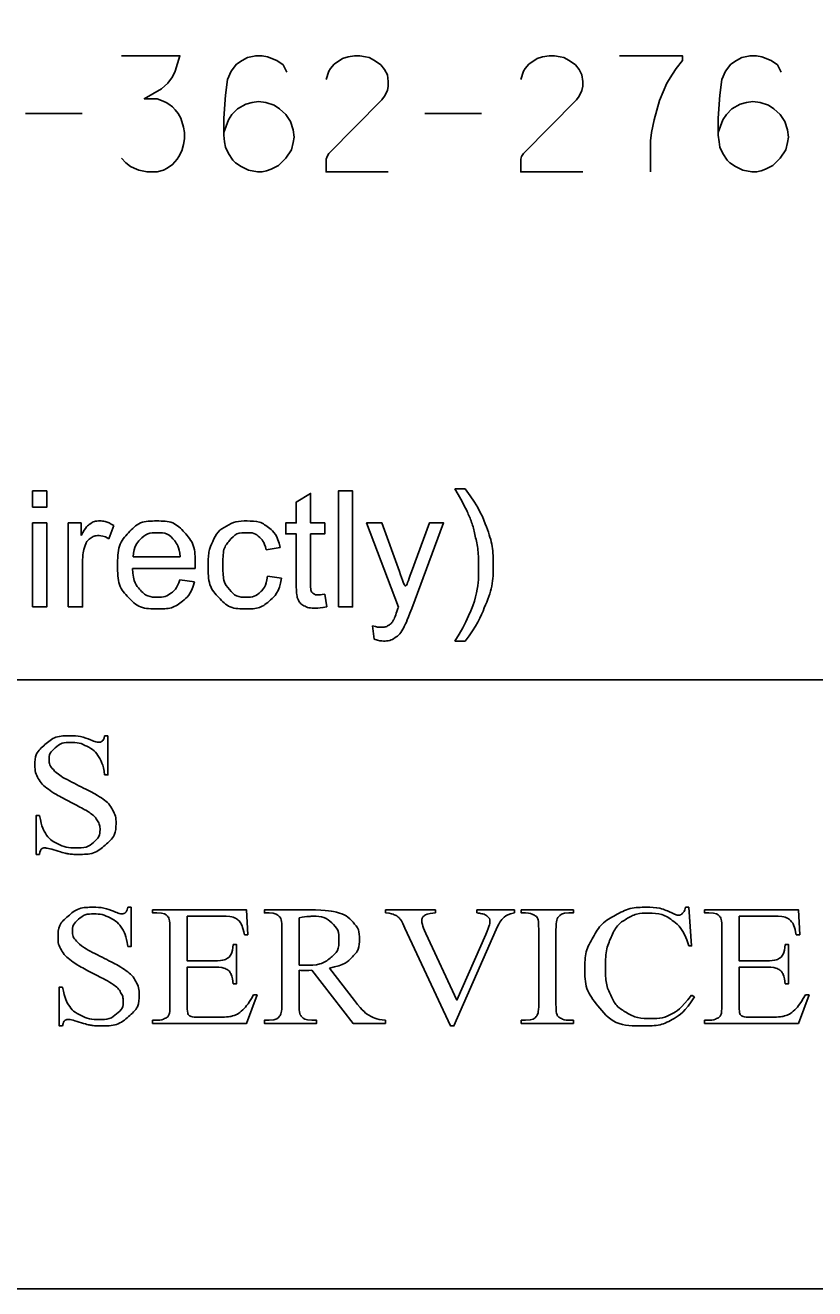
# Model space of a CAD drawing. Extents: x -9.1 to 34, y -3.1 to 22.
# Drawn here: x 6.897 to 7.849, y 2.337 to 3.861 of the extents above; entities that cross this region are included whole.
import ezdxf

# ---------------------------------------------------------------- set-up
doc = ezdxf.new("R2010")
doc.units = 0
doc.layers.add('SH_Data', color=7, linetype='Continuous')

msp = doc.modelspace()

# ---------------------------------------------------------------- linework, layer by layer
at = {"layer": 'SH_Data'}
for p, q in [((6.8973, 3.7545), (6.9656, 3.7545)), ((7.379, 3.7545), (7.4473, 3.7545)), ((3.1861, 3.071), (8.3861, 3.071))]:
    msp.add_line(p, q, dxfattribs=at)
msp.add_lwpolyline([(3.1861, 5.4367), (8.3861, 5.4367), (8.3861, 2.3367), (3.1861, 2.3367)], close=True, dxfattribs=at)
msp.add_lwpolyline([(3.1861, 5.4367), (8.3861, 5.4367), (8.3861, 2.3367), (3.1861, 2.3367)], close=True, dxfattribs=at)
for points in [[(7.013, 3.8239), (7.0835, 3.8239), (7.078, 3.8052), (7.0747, 3.7985), (7.0692, 3.7908), (7.0615, 3.7842), (7.0405, 3.7721), (7.056, 3.7721), (7.0615, 3.7699), (7.067, 3.7677), (7.0703, 3.7655), (7.0747, 3.7622), (7.078, 3.7589), (7.0813, 3.7545), (7.0846, 3.7489), (7.0879, 3.7379), (7.089, 3.7313), (7.089, 3.7236), (7.0879, 3.717), (7.0857, 3.7093), (7.0824, 3.7026), (7.0802, 3.6993), (7.0747, 3.6927), (7.0681, 3.6883), (7.0637, 3.6861), (7.056, 3.6839), (7.0439, 3.6839), (7.0339, 3.6861), (7.0284, 3.6883), (7.024, 3.6905), (7.0185, 3.6949), (7.013, 3.7004)], [(7.2125, 3.8041), (7.2081, 3.8129), (7.2004, 3.8184), (7.1894, 3.8228), (7.1827, 3.8239), (7.175, 3.8239), (7.1651, 3.8217), (7.1585, 3.8184), (7.1519, 3.814), (7.1453, 3.8052), (7.1409, 3.7952), (7.1387, 3.7765), (7.1365, 3.7489), (7.1365, 3.728), (7.1375, 3.7203), (7.1387, 3.7137), (7.142, 3.706), (7.1475, 3.6982), (7.1508, 3.6949), (7.1574, 3.6905), (7.1662, 3.6861), (7.1772, 3.6839), (7.1827, 3.6839), (7.1882, 3.685), (7.1938, 3.6872), (7.2026, 3.6916), (7.2114, 3.7004), (7.218, 3.7104), (7.2202, 3.7192), (7.2213, 3.7258), (7.2202, 3.7346), (7.2169, 3.7445), (7.2114, 3.7533), (7.2037, 3.76), (7.1971, 3.7644), (7.1872, 3.7677), (7.1783, 3.7688), (7.1706, 3.7677), (7.1629, 3.7655), (7.153, 3.76), (7.1464, 3.7533), (7.142, 3.7467), (7.1365, 3.7313)], [(7.2599, 3.7952), (7.2632, 3.8052), (7.2654, 3.8085), (7.2698, 3.814), (7.2797, 3.8206), (7.2864, 3.8228), (7.2941, 3.8239), (7.3007, 3.8239), (7.3073, 3.8228), (7.3117, 3.8217), (7.3183, 3.8184), (7.326, 3.8129), (7.3305, 3.8074), (7.3338, 3.8008), (7.3349, 3.793), (7.3349, 3.7875), (7.3338, 3.782), (7.3305, 3.7754), (7.3271, 3.771), (7.2632, 3.706), (7.261, 3.7026), (7.2599, 3.6993), (7.2599, 3.6971), (7.2599, 3.6839), (7.3349, 3.6839)], [(7.4947, 3.7952), (7.498, 3.8052), (7.5002, 3.8085), (7.5046, 3.814), (7.5145, 3.8206), (7.5211, 3.8228), (7.5289, 3.8239), (7.5355, 3.8239), (7.5421, 3.8228), (7.5465, 3.8217), (7.5531, 3.8184), (7.5608, 3.8129), (7.5652, 3.8074), (7.5685, 3.8008), (7.5696, 3.793), (7.5696, 3.7875), (7.5685, 3.782), (7.5652, 3.7754), (7.5619, 3.771), (7.498, 3.706), (7.4958, 3.7026), (7.4947, 3.6993), (7.4947, 3.6971), (7.4947, 3.6839), (7.5696, 3.6839)], [(7.6137, 3.8239), (7.6898, 3.8239), (7.6898, 3.8184), (7.6821, 3.8085), (7.6777, 3.8018), (7.6711, 3.7908), (7.6622, 3.7699), (7.6556, 3.7467), (7.6523, 3.7313), (7.6512, 3.7214), (7.6512, 3.6839)], [(7.8088, 3.8041), (7.8044, 3.8129), (7.7967, 3.8184), (7.7857, 3.8228), (7.7791, 3.8239), (7.7714, 3.8239), (7.7614, 3.8217), (7.7548, 3.8184), (7.7482, 3.814), (7.7416, 3.8052), (7.7372, 3.7952), (7.735, 3.7765), (7.7328, 3.7489), (7.7328, 3.728), (7.7339, 3.7203), (7.735, 3.7137), (7.7383, 3.706), (7.7438, 3.6982), (7.7471, 3.6949), (7.7537, 3.6905), (7.7625, 3.6861), (7.7736, 3.6839), (7.7791, 3.6839), (7.7846, 3.685), (7.7901, 3.6872), (7.7989, 3.6916), (7.8077, 3.7004), (7.8144, 3.7104), (7.8166, 3.7192), (7.8177, 3.7258), (7.8166, 3.7346), (7.8132, 3.7445), (7.8077, 3.7533), (7.8, 3.76), (7.7934, 3.7644), (7.7835, 3.7677), (7.7747, 3.7688), (7.7669, 3.7677), (7.7592, 3.7655), (7.7493, 3.76), (7.7427, 3.7533), (7.7383, 3.7467), (7.7328, 3.7313)], [(6.9058, 3.2793), (6.9058, 3.2991), (6.923, 3.2991), (6.923, 3.2793), (6.9058, 3.2793)], [(7.2239, 3.1887), (7.2239, 3.2472), (7.2112, 3.2472), (7.2112, 3.2605), (7.2239, 3.2605), (7.2239, 3.2856), (7.2411, 3.296), (7.2411, 3.2605), (7.2582, 3.2605), (7.2582, 3.2472), (7.2411, 3.2472), (7.2411, 3.1877)], [(7.2747, 3.1591), (7.2747, 3.2991), (7.2919, 3.2991), (7.2919, 3.1591), (7.2747, 3.1591)], [(7.4153, 3.3014), (7.4276, 3.3014)], [(6.9058, 3.1591), (6.9058, 3.2605), (6.923, 3.2605), (6.923, 3.1591), (6.9058, 3.1591)], [(6.9489, 3.1591), (6.9489, 3.2605), (6.9644, 3.2605), (6.9644, 3.2452)], [(7.004, 3.2573), (6.9979, 3.2414)], [(7.3472, 3.159), (7.3087, 3.2605), (7.3272, 3.2605), (7.3483, 3.202)], [(7.3628, 3.2014), (7.3845, 3.2605), (7.4017, 3.2605), (7.3632, 3.1573)], [(7.0271, 3.2194), (7.0838, 3.2194)], [(7.2045, 3.2307), (7.1877, 3.2281)], [(6.9661, 3.2122), (6.9661, 3.1591), (6.9489, 3.1591)], [(7.1018, 3.2054), (7.0262, 3.2054)], [(7.0836, 3.1918), (7.1013, 3.1896)], [(7.1892, 3.1962), (7.2061, 3.1939)], [(7.2582, 3.1744), (7.2607, 3.1592)], [(7.3178, 3.1201), (7.3159, 3.1362)], [(7.4276, 3.1179), (7.4153, 3.1179)], [(6.9968, 3.0037), (6.9968, 2.9564), (6.9928, 2.9564)], [(6.9928, 3.0037), (6.9968, 3.0037)], [(6.9142, 2.8606), (6.9102, 2.8606), (6.9102, 2.9076), (6.9142, 2.9076)], [(7.0247, 2.7968), (7.0247, 2.7495), (7.0207, 2.7495)], [(7.0207, 2.7968), (7.0247, 2.7968)], [(7.0558, 2.79), (7.0506, 2.79), (7.0506, 2.7937), (7.164, 2.7937), (7.1655, 2.7636), (7.1613, 2.7636)], [(7.1911, 2.79), (7.1856, 2.79), (7.1856, 2.7937), (7.239, 2.7937)], [(7.3317, 2.79), (7.3317, 2.7937), (7.3917, 2.7937), (7.3917, 2.79)], [(7.4419, 2.79), (7.4419, 2.7937), (7.4871, 2.7937)], [(7.4871, 2.7937), (7.4871, 2.79)], [(7.5006, 2.79), (7.4954, 2.79), (7.4954, 2.7937), (7.5582, 2.7937), (7.5582, 2.79), (7.5529, 2.79)], [(7.6936, 2.7968), (7.6975, 2.7968)], [(7.6975, 2.7968), (7.7008, 2.7503), (7.6975, 2.7503)], [(7.7216, 2.79), (7.7164, 2.79), (7.7164, 2.7937), (7.8298, 2.7937), (7.8313, 2.7636), (7.8271, 2.7636)], [(7.0924, 2.7862), (7.0924, 2.7322), (7.1247, 2.7322)], [(7.1328, 2.7862), (7.0924, 2.7862)], [(7.2273, 2.7841), (7.2273, 2.7271)], [(7.7582, 2.7862), (7.7582, 2.7322), (7.7905, 2.7322)], [(7.7986, 2.7862), (7.7582, 2.7862)], [(7.0716, 2.6811), (7.0716, 2.7699)], [(7.2066, 2.6811), (7.2066, 2.7694)], [(7.4651, 2.7702), (7.414, 2.6537), (7.41, 2.6537), (7.355, 2.7717)], [(7.3804, 2.765), (7.4178, 2.6848), (7.4524, 2.764)], [(7.5164, 2.6811), (7.5164, 2.7694)], [(7.5372, 2.7694), (7.5372, 2.6811)], [(7.7374, 2.6811), (7.7374, 2.7699)], [(7.1479, 2.7521), (7.1518, 2.7521), (7.1518, 2.7043), (7.1479, 2.7043)], [(7.8137, 2.7521), (7.8176, 2.7521), (7.8176, 2.7043), (7.8137, 2.7043)], [(7.1247, 2.7247), (7.0924, 2.7247), (7.0924, 2.6796)], [(7.2273, 2.7208), (7.2273, 2.6811)], [(7.3317, 2.6568), (7.2924, 2.6568), (7.2426, 2.7208)], [(7.2639, 2.7234), (7.2943, 2.6842)], [(7.7905, 2.7247), (7.7582, 2.7247), (7.7582, 2.6796)], [(6.9421, 2.6537), (6.9381, 2.6537), (6.9381, 2.7006), (6.9421, 2.7006)], [(7.1722, 2.6911), (7.1766, 2.6911), (7.1639, 2.6568), (7.0506, 2.6568), (7.0506, 2.6605), (7.0558, 2.6605)], [(7.7008, 2.6909), (7.7042, 2.6889)], [(7.838, 2.6911), (7.8424, 2.6911), (7.8297, 2.6568), (7.7164, 2.6568), (7.7164, 2.6605), (7.7216, 2.6605)], [(7.1046, 2.6643), (7.1295, 2.6643)], [(7.2426, 2.6605), (7.2484, 2.6605), (7.2484, 2.6568), (7.1856, 2.6568), (7.1856, 2.6605), (7.1911, 2.6605)], [(7.3317, 2.6605), (7.3317, 2.6568)], [(7.5582, 2.6605), (7.5582, 2.6568), (7.4954, 2.6568), (7.4954, 2.6605), (7.5006, 2.6605)], [(7.5529, 2.6605), (7.5582, 2.6605)], [(7.7704, 2.6643), (7.7953, 2.6643)]]:
    msp.add_lwpolyline(points, dxfattribs=at)
for points in [[(7.4153, 3.1179), (7.4438, 3.1637), (7.4438, 3.2096), (7.4438, 3.2276), (7.4397, 3.2452), (7.4365, 3.2596), (7.4307, 3.2728), (7.4269, 3.2813), (7.4153, 3.3014)], [(7.4276, 3.3014), (7.4456, 3.2774), (7.4542, 3.2533), (7.4615, 3.2325), (7.4615, 3.2097), (7.4615, 3.1839), (7.4516, 3.1599), (7.4417, 3.1358), (7.4276, 3.1179)], [(6.9644, 3.2452), (6.9703, 3.2559), (6.9753, 3.2593), (6.9803, 3.2628), (6.9863, 3.2628), (6.995, 3.2628), (7.004, 3.2573)], [(7.1013, 3.1896), (7.0971, 3.174), (7.0858, 3.1654), (7.0744, 3.1568), (7.0568, 3.1568), (7.0345, 3.1568), (7.0215, 3.1705), (7.0084, 3.1842), (7.0084, 3.2089), (7.0084, 3.2345), (7.0216, 3.2486), (7.0348, 3.2628), (7.0558, 3.2628), (7.0761, 3.2628), (7.089, 3.2489), (7.1019, 3.2351), (7.1019, 3.2099), (7.1019, 3.2084), (7.1018, 3.2054)], [(7.2061, 3.1939), (7.2033, 3.1765), (7.1919, 3.1667), (7.1805, 3.1568), (7.1638, 3.1568), (7.143, 3.1568), (7.1304, 3.1704), (7.1177, 3.184), (7.1177, 3.2094), (7.1177, 3.2258), (7.1232, 3.2381), (7.1286, 3.2505), (7.1397, 3.2566), (7.1509, 3.2628), (7.164, 3.2628), (7.1805, 3.2628), (7.191, 3.2544), (7.2015, 3.246), (7.2045, 3.2307)], [(7.0838, 3.2194), (7.0826, 3.2323), (7.0773, 3.2387), (7.0691, 3.2487), (7.056, 3.2487), (7.0441, 3.2487), (7.0361, 3.2407), (7.028, 3.2328), (7.0271, 3.2194)], [(7.1877, 3.2281), (7.1853, 3.2383), (7.1793, 3.2435), (7.1732, 3.2487), (7.1646, 3.2487), (7.1516, 3.2487), (7.1435, 3.2394), (7.1354, 3.23), (7.1354, 3.2099), (7.1354, 3.1894), (7.1433, 3.1802), (7.1511, 3.1709), (7.1637, 3.1709), (7.1738, 3.1709), (7.1806, 3.1771), (7.1874, 3.1833), (7.1892, 3.1962)], [(6.9979, 3.2414), (6.9917, 3.2451), (6.9854, 3.2451), (6.9798, 3.2451), (6.9753, 3.2417), (6.9709, 3.2383), (6.9689, 3.2323), (6.9661, 3.2231), (6.9661, 3.2122)], [(7.0262, 3.2054), (7.0271, 3.1887), (7.0356, 3.1798), (7.0441, 3.1709), (7.0568, 3.1709), (7.0663, 3.1709), (7.073, 3.1759), (7.0797, 3.1809), (7.0836, 3.1918)], [(7.3483, 3.202), (7.3525, 3.1908), (7.3557, 3.1785), (7.3587, 3.1901), (7.3628, 3.2014)], [(7.2607, 3.1592), (7.2535, 3.1577), (7.2477, 3.1577), (7.2384, 3.1577), (7.2332, 3.1606), (7.2281, 3.1636), (7.226, 3.1684), (7.2239, 3.1733), (7.2239, 3.1887)], [(7.2411, 3.1877), (7.2411, 3.1804), (7.242, 3.1783), (7.2429, 3.1762), (7.2449, 3.1749), (7.247, 3.1737), (7.2507, 3.1737), (7.2536, 3.1737), (7.2582, 3.1744)], [(7.3159, 3.1362), (7.3215, 3.1347), (7.3257, 3.1347), (7.3314, 3.1347), (7.3348, 3.1366), (7.3383, 3.1385), (7.3405, 3.142), (7.3421, 3.1446), (7.3457, 3.1548), (7.3462, 3.1562), (7.3472, 3.159)], [(7.3632, 3.1573), (7.357, 3.1406), (7.3535, 3.1343), (7.3489, 3.1259), (7.343, 3.1219), (7.3371, 3.118), (7.3289, 3.118), (7.3239, 3.118), (7.3178, 3.1201)], [(6.9142, 2.9076), (6.917, 2.8928), (6.9218, 2.8855), (6.9265, 2.8781), (6.9364, 2.8733), (6.9462, 2.8684), (6.9579, 2.8684), (6.9714, 2.8684), (6.9793, 2.8751), (6.9872, 2.8818), (6.9872, 2.8909), (6.9872, 2.8959), (6.9842, 2.9011), (6.9812, 2.9063), (6.9749, 2.9107), (6.9707, 2.9137), (6.9518, 2.9236), (6.9329, 2.9334), (6.9249, 2.9392), (6.9169, 2.9451), (6.9128, 2.9522), (6.9087, 2.9592), (6.9087, 2.9677), (6.9087, 2.9824), (6.9208, 2.9931), (6.933, 3.0037), (6.9518, 3.0037), (6.9636, 3.0037), (6.9767, 2.9984), (6.9828, 2.9959), (6.9853, 2.9959), (6.9881, 2.9959), (6.9899, 2.9975), (6.9917, 2.999), (6.9928, 3.0037)], [(6.9928, 2.9564), (6.9909, 2.9701), (6.9858, 2.9781), (6.9807, 2.9862), (6.9714, 2.991), (6.962, 2.9957), (6.952, 2.9957), (6.9407, 2.9957), (6.9333, 2.9893), (6.9259, 2.9829), (6.9259, 2.9747), (6.9259, 2.9684), (6.9306, 2.9633), (6.9373, 2.9557), (6.9626, 2.9431), (6.9833, 2.9328), (6.9908, 2.9273), (6.9984, 2.9218), (7.0024, 2.9143), (7.0065, 2.9068), (7.0065, 2.8987), (7.0065, 2.8831), (6.9935, 2.8719), (6.9806, 2.8606), (6.9602, 2.8606), (6.9538, 2.8606), (6.9481, 2.8615), (6.9448, 2.862), (6.9342, 2.8652), (6.9236, 2.8684), (6.9208, 2.8684), (6.9181, 2.8684), (6.9165, 2.8669), (6.9149, 2.8654), (6.9142, 2.8606)], [(6.9421, 2.7006), (6.9449, 2.6859), (6.9497, 2.6785), (6.9545, 2.6712), (6.9643, 2.6663), (6.9741, 2.6615), (6.9858, 2.6615), (6.9994, 2.6615), (7.0072, 2.6682), (7.0151, 2.6748), (7.0151, 2.6839), (7.0151, 2.689), (7.0121, 2.6942), (7.0091, 2.6993), (7.0029, 2.7038), (6.9986, 2.7068), (6.9797, 2.7166), (6.9608, 2.7264), (6.9528, 2.7323), (6.9448, 2.7382), (6.9407, 2.7452), (6.9366, 2.7523), (6.9366, 2.7608), (6.9366, 2.7755), (6.9488, 2.7862), (6.9609, 2.7968), (6.9798, 2.7968), (6.9915, 2.7968), (7.0047, 2.7915), (7.0107, 2.789), (7.0132, 2.789), (7.0161, 2.789), (7.0179, 2.7905), (7.0197, 2.7921), (7.0207, 2.7968)], [(7.0716, 2.7699), (7.0716, 2.7829), (7.0688, 2.7859), (7.0649, 2.79), (7.0558, 2.79)], [(7.2066, 2.7694), (7.2066, 2.7824), (7.2036, 2.7855), (7.1994, 2.79), (7.1911, 2.79)], [(7.239, 2.7937), (7.2624, 2.7937), (7.2735, 2.7905), (7.2846, 2.7873), (7.2924, 2.7788), (7.3001, 2.7702), (7.3001, 2.7584), (7.3001, 2.7458), (7.2913, 2.7365), (7.2824, 2.7272), (7.2639, 2.7234)], [(7.355, 2.7717), (7.3508, 2.7808), (7.349, 2.7828), (7.3463, 2.786), (7.3424, 2.7877), (7.3384, 2.7895), (7.3317, 2.79)], [(7.3917, 2.79), (7.3815, 2.7891), (7.3785, 2.7868), (7.3754, 2.7844), (7.3754, 2.7808), (7.3754, 2.7758), (7.3804, 2.765)], [(7.4524, 2.764), (7.4575, 2.7758), (7.4575, 2.7803), (7.4575, 2.7832), (7.4544, 2.7859), (7.4513, 2.7886), (7.4438, 2.7897), (7.4432, 2.7898), (7.4419, 2.79)], [(7.4871, 2.79), (7.4793, 2.7887), (7.4753, 2.7853), (7.4695, 2.7804), (7.4651, 2.7702)], [(7.5164, 2.7694), (7.5164, 2.7798), (7.515, 2.7832), (7.5139, 2.7857), (7.5106, 2.7876), (7.5058, 2.79), (7.5006, 2.79)], [(7.5529, 2.79), (7.544, 2.79), (7.5399, 2.785), (7.5372, 2.7818), (7.5372, 2.7694)], [(7.7042, 2.6889), (7.6932, 2.6706), (7.6784, 2.6621), (7.6637, 2.6537), (7.6435, 2.6537), (7.607, 2.6537), (7.587, 2.6789), (7.572, 2.6977), (7.572, 2.7231), (7.572, 2.7436), (7.5819, 2.7608), (7.5917, 2.7779), (7.609, 2.7874), (7.6262, 2.7968), (7.6467, 2.7968), (7.6626, 2.7968), (7.678, 2.7895), (7.6826, 2.7873), (7.6845, 2.7873), (7.6875, 2.7873), (7.6896, 2.7892), (7.6924, 2.792), (7.6936, 2.7968)], [(7.6975, 2.7503), (7.6908, 2.7712), (7.6783, 2.7804), (7.6659, 2.7897), (7.6485, 2.7897), (7.6339, 2.7897), (7.6222, 2.7827), (7.6104, 2.7758), (7.6036, 2.7606), (7.5969, 2.7455), (7.5969, 2.7229), (7.5969, 2.7043), (7.6032, 2.6907), (7.6096, 2.6771), (7.6224, 2.6698), (7.6352, 2.6625), (7.6517, 2.6625), (7.6659, 2.6625), (7.6768, 2.6682), (7.6878, 2.6739), (7.7008, 2.6909)], [(7.7374, 2.7699), (7.7374, 2.7829), (7.7346, 2.7859), (7.7307, 2.79), (7.7216, 2.79)], [(7.0207, 2.7495), (7.0188, 2.7631), (7.0137, 2.7712), (7.0087, 2.7793), (6.9993, 2.784), (6.99, 2.7888), (6.98, 2.7888), (6.9687, 2.7888), (6.9613, 2.7823), (6.9539, 2.7759), (6.9539, 2.7677), (6.9539, 2.7615), (6.9585, 2.7563), (6.9653, 2.7488), (6.9906, 2.7361), (7.0112, 2.7258), (7.0187, 2.7203), (7.0263, 2.7148), (7.0304, 2.7074), (7.0344, 2.6999), (7.0344, 2.6917), (7.0344, 2.6762), (7.0215, 2.6649), (7.0085, 2.6537), (6.9881, 2.6537), (6.9817, 2.6537), (6.9761, 2.6546), (6.9727, 2.6551), (6.9621, 2.6583), (6.9515, 2.6615), (6.9487, 2.6615), (6.946, 2.6615), (6.9444, 2.66), (6.9429, 2.6584), (6.9421, 2.6537)], [(7.1613, 2.7636), (7.159, 2.7744), (7.1563, 2.7785), (7.1535, 2.7825), (7.1481, 2.7847), (7.1437, 2.7862), (7.1328, 2.7862)], [(7.2273, 2.7271), (7.2294, 2.7271), (7.2309, 2.7271), (7.2324, 2.727), (7.2334, 2.727), (7.2541, 2.727), (7.2647, 2.7355), (7.2753, 2.744), (7.2753, 2.7571), (7.2753, 2.7699), (7.2667, 2.7779), (7.2582, 2.786), (7.2442, 2.786), (7.238, 2.786), (7.2273, 2.7841)], [(7.8271, 2.7636), (7.8248, 2.7744), (7.8221, 2.7785), (7.8193, 2.7825), (7.8139, 2.7847), (7.8095, 2.7862), (7.7986, 2.7862)], [(7.1247, 2.7322), (7.1373, 2.7322), (7.1416, 2.7357), (7.1472, 2.7404), (7.1479, 2.7521)], [(7.7905, 2.7322), (7.8031, 2.7322), (7.8074, 2.7357), (7.813, 2.7404), (7.8137, 2.7521)], [(7.1479, 2.7043), (7.1464, 2.7143), (7.1448, 2.7171), (7.1429, 2.7206), (7.1384, 2.7227), (7.134, 2.7247), (7.1247, 2.7247)], [(7.2426, 2.7208), (7.2371, 2.7206), (7.2337, 2.7206), (7.2323, 2.7206), (7.2307, 2.7206), (7.2291, 2.7207), (7.2273, 2.7208)], [(7.8137, 2.7043), (7.8122, 2.7143), (7.8106, 2.7171), (7.8087, 2.7206), (7.8042, 2.7227), (7.7998, 2.7247), (7.7905, 2.7247)], [(7.1295, 2.6643), (7.142, 2.6643), (7.1476, 2.6659), (7.1533, 2.6675), (7.1585, 2.6723), (7.1652, 2.6785), (7.1722, 2.6911)], [(7.2943, 2.6842), (7.3047, 2.6706), (7.3122, 2.6662), (7.3197, 2.6617), (7.3317, 2.6605)], [(7.7953, 2.6643), (7.8078, 2.6643), (7.8134, 2.6659), (7.8191, 2.6675), (7.8243, 2.6723), (7.831, 2.6785), (7.838, 2.6911)], [(7.0558, 2.6605), (7.061, 2.6605), (7.0657, 2.6628), (7.0692, 2.6645), (7.0704, 2.6677), (7.0716, 2.671), (7.0716, 2.6811)], [(7.0924, 2.6796), (7.0924, 2.6705), (7.0933, 2.6686), (7.0941, 2.6666), (7.0963, 2.6654), (7.0985, 2.6643), (7.1046, 2.6643)], [(7.1911, 2.6605), (7.2003, 2.6605), (7.2043, 2.6662), (7.2066, 2.6693), (7.2066, 2.6811)], [(7.2273, 2.6811), (7.2273, 2.6681), (7.2304, 2.6649), (7.2345, 2.6605), (7.2426, 2.6605)], [(7.5006, 2.6605), (7.5097, 2.6605), (7.5138, 2.6654), (7.5164, 2.6687), (7.5164, 2.6811)], [(7.5372, 2.6811), (7.5372, 2.6706), (7.5386, 2.6673), (7.5397, 2.6647), (7.5431, 2.6629), (7.5478, 2.6605), (7.5529, 2.6605)], [(7.7216, 2.6605), (7.7268, 2.6605), (7.7315, 2.6628), (7.735, 2.6645), (7.7362, 2.6677), (7.7374, 2.671), (7.7374, 2.6811)], [(7.7582, 2.6796), (7.7582, 2.6705), (7.7591, 2.6686), (7.7599, 2.6666), (7.7621, 2.6654), (7.7643, 2.6643), (7.7704, 2.6643)]]:
    msp.add_open_spline(points, degree=3, dxfattribs=at)

doc.saveas('drawing.dxf')
